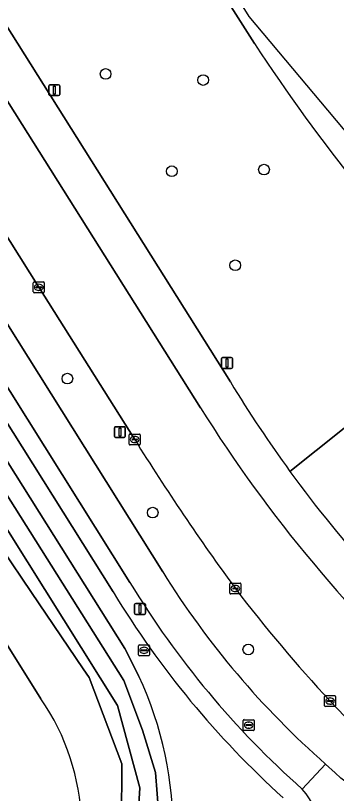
# Model space of a CAD drawing. Extents: x 159352 to 160617, y 385888 to 387323.
# Drawn here: x 160540.7 to 160570, y 386489.3 to 386560.5 of the extents above; entities that cross this region are included whole.
import ezdxf

# ---------------------------------------------------------------- set-up
doc = ezdxf.new("R2010")
doc.units = 0
for name, color, linetype in [('IMGEO_Berm_groen', 7, 'Continuous'), ('IMGEO_Boom', 7, 'Continuous'), ('IMGEO_Fietspad_gesloten', 7, 'Continuous'), ('IMGEO_Groenvoorziening', 7, 'Continuous'), ('IMGEO_Kolk', 7, 'Continuous'), ('IMGEO_Lichtmast', 7, 'Continuous'), ('IMGEO_Naaldbos', 7, 'Continuous'), ('IMGEO_Oever', 7, 'Continuous'), ('IMGEO_OVBaan_gesloten', 7, 'Continuous'), ('IMGEO_Rijbaan_regionaal_gesloten', 7, 'Continuous'), ('IMGEO_Rioolput', 7, 'Continuous'), ('IMGEO_Voetpad_open', 7, 'Continuous'), ('IMGEO_Waterloop', 7, 'Continuous')]:
    doc.layers.add(name, color=color, linetype=linetype)

msp = doc.modelspace()

# ---------------------------------------------------------------- linework, layer by layer
at = {"layer": 'IMGEO_Berm_groen'}
for points in [[(160373.314, 386825.296), (160388.475, 386801.004), (160407.471, 386770.714), (160421.847, 386747.807), (160467.213, 386675.403), (160505.396, 386614.482), (160536.623, 386564.712), (160560.344, 386526.923)], [(160420.708, 386721.612), (160424.445, 386716.023), (160428.475, 386709.998), (160435.309, 386699.176), (160446.206, 386681.921), (160448.283, 386678.631), (160458.083, 386663.01), (160467.355, 386648.229), (160472.115, 386640.642), (160477.808, 386631.524), (160488.745, 386614.006), (160499.488, 386596.8), (160508.016, 386583.091), (160518.163, 386566.967), (160554.152, 386509.544)], [(160562.538, 386557.884), (160550.474, 386576.9), (160537.4, 386597.757), (160530.855, 386608.191), (160486.901, 386678.259)], [(160501.571, 386570.562), (160501.566, 386570.177), (160500.855, 386564.033), (160505.545, 386562.139), (160518.984, 386552.245), (160521.205, 386549.478), (160550.677, 386502.532), (160551.979, 386500)], [(160549.617, 386507.706), (160513.698, 386565.006), (160511.744, 386568.067)], [(160551.593, 386521.658), (160542.825, 386535.582), (160536.738, 386545.279), (160528.6, 386558.422)], [(160565.787, 386518.739), (160582.939, 386532.425)], [(160573.577, 386493.465), (160572.2, 386494.858), (160570.807, 386496.295), (160569.454, 386497.72)], [(160569.05, 386491.948), (160569.916, 386491.163), (160570.451, 386490.661)]]:
    msp.add_lwpolyline(points, dxfattribs=at)
for centre, radius, start, end in [((160707.672, 386653.28), 173.679, 213.31688, 224.09544), ((160661.672, 386588.412), 118.525, 211.25069, 216.00334), ((160731.785, 386633.31), 211.98, 211.78354, 216.23207), ((160620.825, 386550.89), 78.453, 211.80388, 228.70328), ((160670.543, 386591.499), 137.889, 217.25899, 222.85161), ((160621.784, 386551.43), 84.379, 211.21067, 227.85631), ((160521.158, 386485.763), 33.951, 359.19836, 24.7932)]:
    msp.add_arc(centre, radius, start, end, dxfattribs=at)
at = {"layer": 'IMGEO_Boom'}
for centre in [(160548.935, 386555.107), (160557.849, 386554.55), (160554.983, 386546.205), (160563.413, 386546.355), (160560.785, 386537.598), (160545.435, 386527.23), (160553.239, 386514.963), (160561.975, 386502.441)]:
    msp.add_circle(centre, 0.489, dxfattribs=at)
at = {"layer": 'IMGEO_Fietspad_gesloten'}
for points in [[(160417.582, 386721.174), (160420.391, 386716.727), (160427.39, 386706.135), (160445.703, 386677.016), (160466.542, 386643.684), (160466.961, 386642.997), (160466.983, 386642.961), (160470.424, 386637.489), (160470.596, 386637.215), (160505.208, 386581.84), (160507.03, 386578.936), (160513.572, 386568.513), (160515.271, 386565.845), (160551.161, 386508.57)], [(160554.152, 386509.544), (160518.163, 386566.967), (160508.016, 386583.091), (160499.488, 386596.8), (160488.745, 386614.006), (160477.808, 386631.524), (160472.115, 386640.642), (160467.355, 386648.229), (160458.083, 386663.01), (160448.283, 386678.631)], [(160566.915, 386489.663), (160569.05, 386491.948)], [(160571.754, 386489.684), (160570.451, 386490.661), (160569.916, 386491.163), (160569.05, 386491.948), (160566.915, 386489.663)]]:
    msp.add_lwpolyline(points, dxfattribs=at)
for centre, radius, start, end in [((160620.825, 386550.89), 78.453, 211.80388, 228.70328), ((160621.246, 386550.951), 81.903, 211.16145, 228.44314), ((160562.636, 386485.714), 5.823, 318.11824, 42.70068)]:
    msp.add_arc(centre, radius, start, end, dxfattribs=at)
at = {"layer": 'IMGEO_Groenvoorziening'}
for points in [[(160550.332, 386484.699), (160550.34, 386485.302), (160550.38, 386488.496), (160550.402, 386490.214), (160550.424, 386491.976), (160547.418, 386499.884), (160546.887, 386500.669), (160542.157, 386507.656), (160539.441, 386511.669), (160536.903, 386515.608), (160534.832, 386517.16), (160534.309, 386518.009), (160533.628, 386520.763), (160517.782, 386546.634), (160516.1, 386549.01), (160503.904, 386558.928), (160505.545, 386562.139)], [(160513.726, 386544.828), (160543.016, 386497.926)], [(160582.939, 386532.425), (160565.787, 386518.739)]]:
    msp.add_lwpolyline(points, dxfattribs=at)
for centre, radius, start, end in [((160661.786, 386588.475), 118.655, 215.99562, 227.91381), ((160525.85, 386486.036), 20.881, 328.93097, 34.70789)]:
    msp.add_arc(centre, radius, start, end, dxfattribs=at)
at = {"layer": 'IMGEO_Kolk'}
for p, q in [((160542.324, 386535.156), (160542.324, 386536.008)), ((160542.399, 386536.082), (160543.251, 386536.082)), ((160542.583, 386535.576), (160542.583, 386535.588)), ((160543.021, 386535.539), (160542.623, 386535.539)), ((160542.626, 386535.625), (160543.024, 386535.625)), ((160542.812, 386535.862), (160542.837, 386535.862)), ((160543.067, 386535.588), (160543.067, 386535.576)), ((160543.325, 386536.008), (160543.325, 386535.156)), ((160543.251, 386535.082), (160542.399, 386535.082)), ((160542.835, 386535.302), (160542.81, 386535.302)), ((160551.092, 386521.232), (160551.092, 386522.084)), ((160551.167, 386522.158), (160552.019, 386522.158)), ((160552.093, 386522.084), (160552.093, 386521.232)), ((160551.351, 386521.652), (160551.351, 386521.664)), ((160551.789, 386521.615), (160551.391, 386521.615)), ((160551.394, 386521.701), (160551.792, 386521.701)), ((160551.603, 386521.378), (160551.578, 386521.378)), ((160551.58, 386521.938), (160551.605, 386521.938)), ((160551.835, 386521.664), (160551.835, 386521.652)), ((160552.019, 386521.158), (160551.167, 386521.158)), ((160560.295, 386507.592), (160560.295, 386508.444)), ((160560.37, 386508.518), (160561.222, 386508.518)), ((160561.296, 386508.444), (160561.296, 386507.592)), ((160560.554, 386508.012), (160560.554, 386508.024)), ((160560.992, 386507.975), (160560.594, 386507.975)), ((160560.597, 386508.061), (160560.995, 386508.061)), ((160560.806, 386507.738), (160560.781, 386507.738)), ((160560.783, 386508.298), (160560.808, 386508.298)), ((160561.038, 386508.024), (160561.038, 386508.012)), ((160561.222, 386507.518), (160560.37, 386507.518)), ((160551.949, 386501.936), (160551.949, 386502.788)), ((160552.024, 386502.862), (160552.876, 386502.862)), ((160552.95, 386502.788), (160552.95, 386501.936)), ((160552.208, 386502.356), (160552.208, 386502.368)), ((160552.646, 386502.319), (160552.248, 386502.319)), ((160552.251, 386502.405), (160552.649, 386502.405)), ((160552.46, 386502.082), (160552.435, 386502.082)), ((160552.437, 386502.642), (160552.462, 386502.642)), ((160552.692, 386502.368), (160552.692, 386502.356)), ((160552.876, 386501.862), (160552.024, 386501.862)), ((160568.953, 386497.294), (160568.953, 386498.146)), ((160569.028, 386498.22), (160569.88, 386498.22)), ((160569.255, 386497.763), (160569.653, 386497.763)), ((160569.441, 386498), (160569.466, 386498)), ((160569.954, 386498.146), (160569.954, 386497.294)), ((160569.88, 386497.22), (160569.028, 386497.22)), ((160569.212, 386497.714), (160569.212, 386497.726)), ((160569.65, 386497.677), (160569.252, 386497.677)), ((160569.464, 386497.44), (160569.439, 386497.44)), ((160569.696, 386497.726), (160569.696, 386497.714))]:
    msp.add_line(p, q, dxfattribs=at)
for points in [[(160542.324, 386535.156), (160542.324, 386536.008)], [(160542.399, 386536.082), (160543.251, 386536.082)], [(160543.325, 386536.008), (160543.325, 386535.156)], [(160543.251, 386535.082), (160542.399, 386535.082)], [(160551.092, 386521.232), (160551.092, 386522.084)], [(160551.167, 386522.158), (160552.019, 386522.158)], [(160552.093, 386522.084), (160552.093, 386521.232)], [(160552.019, 386521.158), (160551.167, 386521.158)], [(160560.295, 386507.592), (160560.295, 386508.444)], [(160560.37, 386508.518), (160561.222, 386508.518)], [(160561.296, 386508.444), (160561.296, 386507.592)], [(160561.222, 386507.518), (160560.37, 386507.518)], [(160551.949, 386501.936), (160551.949, 386502.788)], [(160552.024, 386502.862), (160552.876, 386502.862)], [(160552.95, 386502.788), (160552.95, 386501.936)], [(160552.876, 386501.862), (160552.024, 386501.862)], [(160568.953, 386497.294), (160568.953, 386498.146)], [(160569.028, 386498.22), (160569.88, 386498.22)], [(160569.954, 386498.146), (160569.954, 386497.294)], [(160569.88, 386497.22), (160569.028, 386497.22)]]:
    msp.add_lwpolyline(points, dxfattribs=at)
for centre, radius, start, end in [((160542.401, 386536.006), 0.0765, 91.55205, 178.44795), ((160542.401, 386536.006), 0.0765, 91.55205, 178.44795), ((160542.623, 386535.585), 0.0403, 85.87752, 175.75265), ((160542.62, 386535.575), 0.0366, 178.93798, 274.71019), ((160543.024, 386535.582), 0.043, 264.86636, 352.45326), ((160543.028, 386535.587), 0.0386, 1.73085, 96.63898), ((160543.249, 386536.006), 0.0765, 1.55205, 88.44795), ((160543.249, 386536.006), 0.0765, 1.55205, 88.44795), ((160542.401, 386535.158), 0.0765, 181.55205, 268.44795), ((160542.401, 386535.158), 0.0765, 181.55205, 268.44795), ((160543.249, 386535.158), 0.0765, 271.55205, 358.44795), ((160543.249, 386535.158), 0.0765, 271.55205, 358.44795), ((160551.169, 386522.082), 0.0765, 91.55205, 178.44795), ((160551.169, 386522.082), 0.0765, 91.55205, 178.44795), ((160552.017, 386522.082), 0.0765, 1.55205, 88.44795), ((160552.017, 386522.082), 0.0765, 1.55205, 88.44795), ((160551.391, 386521.661), 0.0403, 85.87752, 175.75265), ((160551.388, 386521.651), 0.0366, 178.93798, 274.71019), ((160551.792, 386521.658), 0.043, 264.86636, 352.45326), ((160551.796, 386521.663), 0.0386, 1.73085, 96.63898), ((160551.169, 386521.234), 0.0765, 181.55205, 268.44795), ((160551.169, 386521.234), 0.0765, 181.55205, 268.44795), ((160552.017, 386521.234), 0.0765, 271.55205, 358.44795), ((160552.017, 386521.234), 0.0765, 271.55205, 358.44795), ((160560.372, 386508.442), 0.0765, 91.55205, 178.44795), ((160560.372, 386508.442), 0.0765, 91.55205, 178.44795), ((160561.22, 386508.442), 0.0765, 1.55205, 88.44795), ((160561.22, 386508.442), 0.0765, 1.55205, 88.44795), ((160560.594, 386508.021), 0.0403, 85.87752, 175.75265), ((160560.591, 386508.011), 0.0366, 178.93798, 274.71019), ((160560.995, 386508.018), 0.043, 264.86636, 352.45326), ((160560.999, 386508.023), 0.0386, 1.73085, 96.63898), ((160560.372, 386507.594), 0.0765, 181.55205, 268.44795), ((160560.372, 386507.594), 0.0765, 181.55205, 268.44795), ((160561.22, 386507.594), 0.0765, 271.55205, 358.44795), ((160561.22, 386507.594), 0.0765, 271.55205, 358.44795), ((160552.026, 386502.786), 0.0765, 91.55205, 178.44795), ((160552.026, 386502.786), 0.0765, 91.55205, 178.44795), ((160552.874, 386502.786), 0.0765, 1.55205, 88.44795), ((160552.874, 386502.786), 0.0765, 1.55205, 88.44795), ((160552.248, 386502.365), 0.0403, 85.87752, 175.75265), ((160552.245, 386502.355), 0.0366, 178.93798, 274.71019), ((160552.649, 386502.362), 0.043, 264.86636, 352.45326), ((160552.653, 386502.367), 0.0386, 1.73085, 96.63898), ((160552.026, 386501.938), 0.0765, 181.55205, 268.44795), ((160552.026, 386501.938), 0.0765, 181.55205, 268.44795), ((160552.874, 386501.938), 0.0765, 271.55205, 358.44795), ((160552.874, 386501.938), 0.0765, 271.55205, 358.44795), ((160569.03, 386498.144), 0.0765, 91.55205, 178.44795), ((160569.03, 386498.144), 0.0765, 91.55205, 178.44795), ((160569.252, 386497.723), 0.0403, 85.87752, 175.75265), ((160569.657, 386497.725), 0.0386, 1.73085, 96.63898), ((160569.878, 386498.144), 0.0765, 1.55205, 88.44795), ((160569.878, 386498.144), 0.0765, 1.55205, 88.44795), ((160569.03, 386497.296), 0.0765, 181.55205, 268.44795), ((160569.03, 386497.296), 0.0765, 181.55205, 268.44795), ((160569.249, 386497.713), 0.0366, 178.93798, 274.71019), ((160569.653, 386497.72), 0.043, 264.86636, 352.45326), ((160569.878, 386497.296), 0.0765, 271.55205, 358.44795), ((160569.878, 386497.296), 0.0765, 271.55205, 358.44795)]:
    msp.add_arc(centre, radius, start, end, dxfattribs=at)
for centre, major_axis, ratio, start_param, end_param in [((160542.811, 386535.582), (-0.387, 0.002), 0.722429, 4.712389, 7.853982), ((160542.836, 386535.582), (-0.39, 0.002), 0.717154, 1.570796, 4.712389), ((160551.579, 386521.658), (-0.387, 0.002), 0.722429, 4.712389, 7.853982), ((160551.604, 386521.658), (-0.39, 0.002), 0.717154, 1.570796, 4.712389), ((160560.782, 386508.018), (-0.387, 0.002), 0.722429, 4.712389, 7.853982), ((160560.807, 386508.018), (-0.39, 0.002), 0.717154, 1.570796, 4.712389), ((160552.436, 386502.362), (-0.387, 0.002), 0.722429, 4.712389, 7.853982), ((160552.461, 386502.362), (-0.39, 0.002), 0.717154, 1.570796, 4.712389), ((160569.44, 386497.72), (-0.387, 0.002), 0.722429, 4.712389, 7.853982), ((160569.465, 386497.72), (-0.39, 0.002), 0.717154, 1.570796, 4.712389)]:
    msp.add_ellipse(centre, major_axis=major_axis, ratio=ratio, start_param=start_param, end_param=end_param, dxfattribs=at)
at = {"layer": 'IMGEO_Lichtmast'}
for p, q in [((160543.742, 386553.226), (160543.742, 386554.026)), ((160543.742, 386554.026), (160543.742, 386553.226)), ((160543.842, 386554.126), (160544.632, 386554.126)), ((160544.632, 386554.126), (160543.842, 386554.126)), ((160544.732, 386554.026), (160544.732, 386553.226)), ((160544.732, 386553.226), (160544.732, 386554.026)), ((160544.632, 386553.126), (160543.842, 386553.126)), ((160543.842, 386553.126), (160544.632, 386553.126)), ((160559.631, 386529.157), (160560.421, 386529.157)), ((160560.421, 386529.157), (160559.631, 386529.157)), ((160559.531, 386528.257), (160559.531, 386529.057)), ((160559.531, 386529.057), (160559.531, 386528.257)), ((160560.521, 386529.057), (160560.521, 386528.257)), ((160560.521, 386528.257), (160560.521, 386529.057)), ((160560.421, 386528.157), (160559.631, 386528.157)), ((160559.631, 386528.157), (160560.421, 386528.157)), ((160549.741, 386521.93), (160549.741, 386522.73)), ((160549.741, 386522.73), (160549.741, 386521.93)), ((160549.841, 386522.83), (160550.631, 386522.83)), ((160550.631, 386522.83), (160549.841, 386522.83)), ((160550.731, 386522.73), (160550.731, 386521.93)), ((160550.731, 386521.93), (160550.731, 386522.73)), ((160550.631, 386521.83), (160549.841, 386521.83)), ((160549.841, 386521.83), (160550.631, 386521.83)), ((160551.587, 386505.751), (160551.587, 386506.551)), ((160551.587, 386506.551), (160551.587, 386505.751)), ((160551.687, 386506.651), (160552.477, 386506.651)), ((160552.477, 386506.651), (160551.687, 386506.651)), ((160552.577, 386506.551), (160552.577, 386505.751)), ((160552.577, 386505.751), (160552.577, 386506.551)), ((160552.477, 386505.651), (160551.687, 386505.651)), ((160551.687, 386505.651), (160552.477, 386505.651))]:
    msp.add_line(p, q, dxfattribs=at)
for points in [[(160544.162, 386554.001), (160544.312, 386554.001), (160544.312, 386553.251), (160544.162, 386553.251), (160544.162, 386554.001)], [(160559.951, 386529.032), (160560.101, 386529.032), (160560.101, 386528.282), (160559.951, 386528.282), (160559.951, 386529.032)], [(160550.161, 386522.705), (160550.311, 386522.705), (160550.311, 386521.955), (160550.161, 386521.955), (160550.161, 386522.705)], [(160552.007, 386506.526), (160552.157, 386506.526), (160552.157, 386505.776), (160552.007, 386505.776), (160552.007, 386506.526)]]:
    msp.add_lwpolyline(points, dxfattribs=at)
for centre, start, end in [((160543.842, 386554.026), 90, 180), ((160543.842, 386554.026), 90, 180), ((160544.632, 386554.026), 0, 90), ((160544.632, 386554.026), 360, 90), ((160543.842, 386553.226), 180, 270), ((160543.842, 386553.226), 180, 270), ((160544.632, 386553.226), 270, 0), ((160544.632, 386553.226), 270, 0), ((160559.631, 386529.057), 90, 180), ((160559.631, 386529.057), 90, 180), ((160560.421, 386529.057), 0, 90), ((160560.421, 386529.057), 360, 90), ((160559.631, 386528.257), 180, 270), ((160559.631, 386528.257), 180, 270), ((160560.421, 386528.257), 270, 0), ((160560.421, 386528.257), 270, 0), ((160549.841, 386522.73), 90, 180), ((160549.841, 386522.73), 90, 180), ((160550.631, 386522.73), 0, 90), ((160550.631, 386522.73), 360, 90), ((160549.841, 386521.93), 180, 270), ((160549.841, 386521.93), 180, 270), ((160550.631, 386521.93), 270, 0), ((160550.631, 386521.93), 270, 0), ((160551.687, 386506.551), 90, 180), ((160551.687, 386506.551), 90, 180), ((160552.477, 386506.551), 0, 90), ((160552.477, 386506.551), 360, 90), ((160551.687, 386505.751), 180, 270), ((160551.687, 386505.751), 180, 270), ((160552.477, 386505.751), 270, 0), ((160552.477, 386505.751), 270, 0)]:
    msp.add_arc(centre, 0.1, start, end, dxfattribs=at)
at = {"layer": 'IMGEO_Naaldbos'}
msp.add_lwpolyline([(160543.016, 386497.926), (160513.726, 386544.828)], dxfattribs=at)
msp.add_arc((160525.85, 386486.036), 20.881, 328.93097, 34.70789, dxfattribs=at)
at = {"layer": 'IMGEO_Oever'}
msp.add_lwpolyline([(160551.979, 386500), (160550.677, 386502.532), (160521.205, 386549.478), (160518.984, 386552.245), (160505.545, 386562.139), (160503.904, 386558.928), (160516.1, 386549.01), (160517.782, 386546.634), (160533.628, 386520.763), (160534.309, 386518.009), (160535.69, 386518.86), (160536.213, 386518.011), (160534.832, 386517.16), (160536.903, 386515.608), (160539.441, 386511.669), (160542.157, 386507.656), (160546.887, 386500.669), (160547.418, 386499.884), (160550.424, 386491.976), (160550.402, 386490.214), (160550.38, 386488.496), (160550.34, 386485.302), (160550.332, 386484.699)], dxfattribs=at)
msp.add_lwpolyline([(160505.755, 386558.933), (160506.35, 386559.997), (160518.01, 386551.316), (160550.606, 386499.614), (160552.308, 386495.061), (160553.499, 386491.188), (160553.797, 386487.273), (160553.499, 386482.635), (160551.031, 386475.699), (160548.521, 386470.763), (160544.691, 386465.997), (160518.989, 386444.55), (160518.053, 386445.656), (160537.67, 386461.869), (160543.116, 386466.89), (160546.776, 386470.89), (160550.329, 386478.082), (160551.648, 386482.763), (160552.074, 386489.784), (160550.031, 386497.316), (160523.563, 386539.529), (160516.882, 386550.21)], close=True, dxfattribs=at)
msp.add_arc((160521.158, 386485.763), 33.951, 359.19836, 24.7932, dxfattribs=at)
at = {"layer": 'IMGEO_OVBaan_gesloten'}
for points in [[(160505.396, 386614.482), (160502.351, 386612.565), (160533.575, 386562.77), (160557.597, 386524.567)], [(160560.344, 386526.923), (160536.623, 386564.712), (160505.396, 386614.482)], [(160616.471, 386504.669), (160617.435, 386505.515), (160608.631, 386513.091), (160587.772, 386529.698), (160562.065, 386560.373), (160531.896, 386608.867), (160530.855, 386608.191), (160537.4, 386597.757), (160550.474, 386576.9), (160562.538, 386557.884)]]:
    msp.add_lwpolyline(points, dxfattribs=at)
for centre, radius, start, end in [((160707.672, 386653.28), 173.679, 213.31688, 224.09544), ((160661.672, 386588.412), 118.525, 211.25069, 216.00334), ((160667.674, 386593.558), 129.91, 212.0778, 227.61148), ((160661.786, 386588.475), 118.655, 215.99562, 227.91381)]:
    msp.add_arc(centre, radius, start, end, dxfattribs=at)
at = {"layer": 'IMGEO_Rijbaan_regionaal_gesloten'}
for points in [[(160557.597, 386524.567), (160533.575, 386562.77), (160502.351, 386612.565), (160464.17, 386673.493), (160418.678, 386746.108), (160416.979, 386744.991), (160415.682, 386746.478)], [(160528.6, 386558.422), (160536.738, 386545.279), (160542.825, 386535.582), (160551.593, 386521.658)], [(160569.454, 386497.72), (160570.807, 386496.295), (160572.2, 386494.858), (160573.577, 386493.465), (160573.894, 386493.158), (160575.581, 386491.352)]]:
    msp.add_lwpolyline(points, dxfattribs=at)
for centre, radius, start, end in [((160667.674, 386593.558), 129.91, 212.0778, 227.61148), ((160731.785, 386633.31), 211.98, 211.78354, 216.23207), ((160670.543, 386591.499), 137.889, 217.25899, 222.85161)]:
    msp.add_arc(centre, radius, start, end, dxfattribs=at)
at = {"layer": 'IMGEO_Rioolput'}
for p, q in [((160561.516, 386495.09), (160561.516, 386495.942)), ((160561.591, 386496.016), (160562.443, 386496.016)), ((160562.004, 386495.796), (160562.029, 386495.796)), ((160562.517, 386495.942), (160562.517, 386495.09)), ((160562.443, 386495.016), (160561.591, 386495.016)), ((160561.775, 386495.51), (160561.775, 386495.522)), ((160562.213, 386495.473), (160561.815, 386495.473)), ((160561.818, 386495.559), (160562.216, 386495.559)), ((160562.027, 386495.236), (160562.002, 386495.236)), ((160562.259, 386495.522), (160562.259, 386495.51))]:
    msp.add_line(p, q, dxfattribs=at)
for points in [[(160561.516, 386495.09), (160561.516, 386495.942)], [(160561.591, 386496.016), (160562.443, 386496.016)], [(160562.517, 386495.942), (160562.517, 386495.09)], [(160562.443, 386495.016), (160561.591, 386495.016)]]:
    msp.add_lwpolyline(points, dxfattribs=at)
for centre, radius, start, end in [((160561.593, 386495.94), 0.0765, 91.55205, 178.44795), ((160561.593, 386495.94), 0.0765, 91.55205, 178.44795), ((160562.441, 386495.94), 0.0765, 1.55205, 88.44795), ((160562.441, 386495.94), 0.0765, 1.55205, 88.44795), ((160561.593, 386495.092), 0.0765, 181.55205, 268.44795), ((160561.593, 386495.092), 0.0765, 181.55205, 268.44795), ((160561.815, 386495.519), 0.0403, 85.87752, 175.75265), ((160561.812, 386495.509), 0.0366, 178.93798, 274.71019), ((160562.216, 386495.516), 0.043, 264.86636, 352.45326), ((160562.22, 386495.521), 0.0386, 1.73085, 96.63898), ((160562.441, 386495.092), 0.0765, 271.55205, 358.44795), ((160562.441, 386495.092), 0.0765, 271.55205, 358.44795)]:
    msp.add_arc(centre, radius, start, end, dxfattribs=at)
for centre, major_axis, ratio, start_param, end_param in [((160562.003, 386495.516), (-0.387, 0.002), 0.722429, 4.712389, 7.853982), ((160562.028, 386495.516), (-0.39, 0.002), 0.717154, 1.570796, 4.712389)]:
    msp.add_ellipse(centre, major_axis=major_axis, ratio=ratio, start_param=start_param, end_param=end_param, dxfattribs=at)
at = {"layer": 'IMGEO_Voetpad_open'}
for points in [[(160551.161, 386508.57), (160515.271, 386565.845), (160513.572, 386568.513), (160512.603, 386569.615)], [(160511.744, 386568.067), (160513.698, 386565.006), (160549.617, 386507.706)]]:
    msp.add_lwpolyline(points, dxfattribs=at)
for centre, radius, start, end in [((160621.246, 386550.951), 81.903, 211.16145, 228.44314), ((160621.784, 386551.43), 84.379, 211.21067, 227.85631), ((160562.636, 386485.714), 5.823, 318.11824, 42.70068)]:
    msp.add_arc(centre, radius, start, end, dxfattribs=at)
at = {"layer": 'IMGEO_Waterloop'}
msp.add_lwpolyline([(160505.755, 386558.933), (160516.882, 386550.21), (160523.563, 386539.529), (160550.031, 386497.316), (160552.074, 386489.784), (160551.648, 386482.763), (160550.329, 386478.082), (160546.776, 386470.89), (160543.116, 386466.89), (160537.67, 386461.869), (160518.053, 386445.656), (160518.989, 386444.55), (160544.691, 386465.997), (160548.521, 386470.763), (160551.031, 386475.699), (160553.499, 386482.635), (160553.797, 386487.273), (160553.499, 386491.188), (160552.308, 386495.061), (160550.606, 386499.614), (160518.01, 386551.316), (160506.35, 386559.997)], close=True, dxfattribs=at)

doc.saveas('drawing.dxf')
